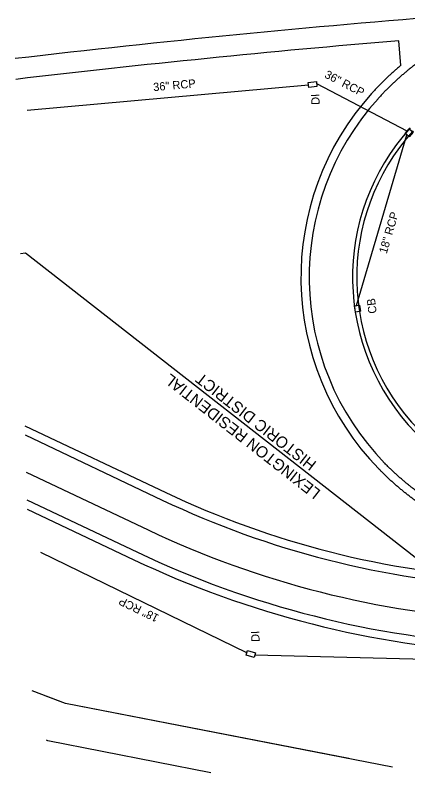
# Model space of a CAD drawing. Extents: x 1627482 to 1629573, y 760826 to 766301.
# Drawn here: x 1628073.9 to 1628264, y 760901.6 to 761268.5 of the extents above; entities that cross this region are included whole.
import ezdxf

# ---------------------------------------------------------------- set-up
doc = ezdxf.new("R2010")
doc.units = 0
for name, color, linetype in [('Exist Boundary City Limits', 7, 'Continuous'), ('Exist Boundary City Limits Text', 7, 'Continuous'), ('Exist Other Culture Fence Line', 7, 'Continuous'), ('Exist Right of Way Easement Line', 7, 'Continuous'), ('Exist Right of Way Line', 7, 'Continuous'), ('Exist Roads Curbs', 7, 'Continuous'), ('Exist Roads EOP', 7, 'Continuous'), ('Exist Roads EOT', 7, 'Continuous'), ('Exist Structure Minor Drop Inlet', 7, 'Continuous'), ('Exist Structure Minor Drop Inlet Text', 7, 'Continuous'), ('Exist Structure Minor Pipes RCP 18 Inch', 7, 'Continuous'), ('Exist Structure Minor Pipes RCP 18 Inch Text', 7, 'Continuous'), ('Exist Structure Minor Pipes RCP 36 Inch', 7, 'Continuous'), ('Exist Structure Minor Pipes RCP 36 Inch Text', 7, 'Continuous')]:
    doc.layers.add(name, color=color, linetype=linetype)

msp = doc.modelspace()

# ---------------------------------------------------------------- linework, layer by layer
at = {"layer": 'Exist Boundary City Limits'}
for p, q in [((1628076.46, 761153.01), (1628078.93, 761153.34)), ((1628078.93, 761153.34), (1628386.99, 760912.48))]:
    msp.add_line(p, q, dxfattribs=at)
at = {"layer": 'Exist Other Culture Fence Line'}
for p, q in [((1628098.34, 760935.21), (1628082.11, 760941.22)), ((1628235.37, 760908.44), (1628098.34, 760935.21))]:
    msp.add_line(p, q, dxfattribs=at)
at = {"layer": 'Exist Right of Way Easement Line'}
for p, q in [((1628089.76, 760917.15), (1628089.09, 760917.39)), ((1628168.63, 760901.57), (1628089.76, 760917.15))]:
    msp.add_line(p, q, dxfattribs=at)
at = {"layer": 'Exist Right of Way Line'}
for p, q in [((1628098.34, 760935.21), (1628088.43, 760938.88)), ((1628256.58, 760904.29), (1628098.34, 760935.21))]:
    msp.add_line(p, q, dxfattribs=at)
at = {"layer": 'Exist Roads Curbs'}
msp.add_arc((1628345.22, 761141.48), 106, 137.9556, 224.1998, dxfattribs=at)
at = {"layer": 'Exist Roads EOP'}
for p, q in [((1628260.56, 761244.1), (1628259.55, 761256.07)), ((1628078.68, 761069.66), (1628146.83, 761037.28)), ((1628078.8, 761065.17), (1628145.11, 761033.67)), ((1628079.64, 761033.77), (1628133.1, 761008.38)), ((1628079.76, 761029.29), (1628131.38, 761004.76))]:
    msp.add_line(p, q, dxfattribs=at)
for centre, radius, start, end in [((1628734.41, 755622.04), 5664, 94.51725, 96.69644), ((1628734.41, 755622.04), 5654, 94.81774, 96.70561), ((1628345.22, 761141.48), 133, 137.8775, 224.1998), ((1628345.22, 761141.48), 129, 137.8775, 224.1998), ((1628345.22, 761141.48), 108, 137.8775, 224.1998), ((1628333.92, 761431.1), 436, 244.5899, 266.8735), ((1628333.92, 761431.1), 440, 244.5899, 266.8735), ((1628333.92, 761431.1), 468, 244.5899, 266.8735), ((1628333.92, 761431.1), 472, 244.5899, 266.8735)]:
    msp.add_arc(centre, radius, start, end, dxfattribs=at)
for points in [[(1628289.11, 761258.47), (1628288.38, 761258.08), (1628287.66, 761257.69), (1628286.94, 761257.29), (1628286.17, 761256.86), (1628285.41, 761256.43), (1628284.65, 761255.99), (1628283.89, 761255.55), (1628283.13, 761255.11), (1628282.38, 761254.66), (1628281.63, 761254.21), (1628280.88, 761253.75), (1628280.13, 761253.29), (1628279.38, 761252.82), (1628278.64, 761252.35), (1628277.9, 761251.88), (1628277.16, 761251.4), (1628276.43, 761250.92), (1628275.7, 761250.43), (1628274.96, 761249.94), (1628274.24, 761249.44), (1628273.51, 761248.94), (1628272.79, 761248.44), (1628272.07, 761247.93), (1628271.35, 761247.41), (1628270.64, 761246.9), (1628269.93, 761246.38), (1628269.22, 761245.85), (1628268.51, 761245.32), (1628267.81, 761244.78), (1628267.11, 761244.24), (1628266.41, 761243.7), (1628265.72, 761243.15), (1628265.03, 761242.6), (1628264.34, 761242.04), (1628263.66, 761241.48), (1628262.98, 761240.91), (1628262.3, 761240.34), (1628261.63, 761239.77), (1628260.96, 761239.18), (1628260.29, 761238.6), (1628259.63, 761238.01), (1628258.97, 761237.42), (1628258.31, 761236.82), (1628257.66, 761236.22), (1628257.01, 761235.61), (1628256.37, 761235.01), (1628255.73, 761234.39), (1628255.09, 761233.77), (1628254.46, 761233.15), (1628253.83, 761232.52), (1628253.21, 761231.89), (1628252.58, 761231.25), (1628251.96, 761230.62), (1628251.36, 761229.96), (1628250.77, 761229.33), (1628250.19, 761228.7), (1628249.61, 761228.07)], [(1628260.56, 761244.1), (1628260.51, 761244.06), (1628260.46, 761244.02), (1628260.41, 761243.98), (1628259.71, 761243.39), (1628259.02, 761242.8), (1628258.33, 761242.2), (1628257.64, 761241.6), (1628256.96, 761241), (1628256.29, 761240.39), (1628255.61, 761239.77), (1628254.94, 761239.15), (1628254.27, 761238.53), (1628253.61, 761237.9), (1628252.95, 761237.27), (1628252.29, 761236.63), (1628251.64, 761235.99), (1628250.99, 761235.34), (1628250.35, 761234.69), (1628249.71, 761234.03), (1628249.07, 761233.38), (1628248.44, 761232.71), (1628247.85, 761232.06), (1628247.26, 761231.42), (1628246.67, 761230.78)], [(1628346.53, 761001.24), (1628345.84, 761001.37), (1628345.15, 761001.5), (1628344.46, 761001.64), (1628343.61, 761001.8), (1628342.76, 761001.98), (1628341.9, 761002.15), (1628341.05, 761002.33), (1628340.2, 761002.51), (1628339.34, 761002.7), (1628338.49, 761002.88), (1628337.64, 761003.07), (1628336.79, 761003.27), (1628335.94, 761003.46), (1628335.08, 761003.66), (1628334.23, 761003.86), (1628333.38, 761004.07), (1628332.53, 761004.28), (1628331.68, 761004.49), (1628330.83, 761004.7), (1628329.98, 761004.92), (1628329.14, 761005.14), (1628328.29, 761005.36), (1628327.44, 761005.59), (1628326.59, 761005.83), (1628325.74, 761006.06), (1628324.9, 761006.3), (1628324.05, 761006.54), (1628323.21, 761006.78), (1628322.36, 761007.03), (1628321.52, 761007.28), (1628320.67, 761007.54), (1628319.83, 761007.79), (1628318.99, 761008.06), (1628318.15, 761008.32), (1628317.31, 761008.59), (1628316.47, 761008.87), (1628315.63, 761009.14), (1628314.79, 761009.42), (1628313.95, 761009.71), (1628313.11, 761009.99), (1628312.28, 761010.28), (1628311.44, 761010.58), (1628310.61, 761010.88), (1628309.78, 761011.18), (1628308.94, 761011.49), (1628308.11, 761011.8), (1628307.28, 761012.11), (1628306.45, 761012.43), (1628305.63, 761012.75), (1628304.8, 761013.08), (1628303.97, 761013.41), (1628303.15, 761013.74), (1628302.32, 761014.08), (1628301.5, 761014.43), (1628300.68, 761014.77), (1628299.86, 761015.12), (1628299.05, 761015.48), (1628298.23, 761015.83), (1628297.41, 761016.2), (1628296.6, 761016.57), (1628295.78, 761016.93), (1628294.97, 761017.31), (1628294.17, 761017.69), (1628293.36, 761018.07), (1628292.55, 761018.46), (1628291.75, 761018.86), (1628290.94, 761019.25), (1628290.14, 761019.65), (1628289.34, 761020.06), (1628288.54, 761020.47), (1628287.75, 761020.88), (1628286.95, 761021.3), (1628286.16, 761021.72), (1628285.37, 761022.15), (1628284.58, 761022.58), (1628283.79, 761023.02), (1628283.01, 761023.46), (1628282.23, 761023.91), (1628281.45, 761024.35), (1628280.67, 761024.81), (1628279.89, 761025.27), (1628279.12, 761025.73), (1628278.35, 761026.2), (1628277.58, 761026.67), (1628276.81, 761027.15), (1628276.05, 761027.63), (1628275.29, 761028.12), (1628274.53, 761028.61), (1628273.77, 761029.1), (1628273.02, 761029.6), (1628272.26, 761030.11), (1628271.51, 761030.61), (1628270.77, 761031.13), (1628270.02, 761031.65), (1628269.28, 761032.17), (1628268.55, 761032.7), (1628267.81, 761033.23), (1628267.08, 761033.77), (1628266.35, 761034.31), (1628265.62, 761034.86), (1628264.9, 761035.41), (1628264.18, 761035.97), (1628263.46, 761036.53), (1628262.75, 761037.09), (1628262.04, 761037.67), (1628261.33, 761038.24), (1628260.63, 761038.82), (1628259.93, 761039.41), (1628259.23, 761040), (1628258.54, 761040.59), (1628257.85, 761041.19), (1628257.16, 761041.79), (1628256.48, 761042.4), (1628255.8, 761043.02), (1628255.13, 761043.63), (1628254.46, 761044.26), (1628253.79, 761044.89), (1628253.13, 761045.52), (1628252.46, 761046.15), (1628251.81, 761046.8), (1628251.2, 761047.42), (1628250.58, 761048.04), (1628249.97, 761048.66)], [(1628346.75, 761005.27), (1628346.25, 761005.36), (1628345.74, 761005.46), (1628345.24, 761005.56), (1628344.4, 761005.73), (1628343.56, 761005.9), (1628342.72, 761006.07), (1628341.87, 761006.24), (1628341.03, 761006.42), (1628340.2, 761006.61), (1628339.36, 761006.79), (1628338.52, 761006.98), (1628337.68, 761007.17), (1628336.84, 761007.36), (1628336, 761007.55), (1628335.17, 761007.75), (1628334.33, 761007.95), (1628333.49, 761008.16), (1628332.66, 761008.37), (1628331.82, 761008.58), (1628330.98, 761008.79), (1628330.15, 761009.01), (1628329.32, 761009.23), (1628328.48, 761009.45), (1628327.65, 761009.68), (1628326.82, 761009.91), (1628325.99, 761010.14), (1628325.16, 761010.38), (1628324.33, 761010.62), (1628323.5, 761010.87), (1628322.67, 761011.11), (1628321.84, 761011.36), (1628321.01, 761011.62), (1628320.19, 761011.87), (1628319.36, 761012.13), (1628318.53, 761012.4), (1628317.71, 761012.67), (1628316.89, 761012.94), (1628316.06, 761013.21), (1628315.24, 761013.49), (1628314.42, 761013.77), (1628313.6, 761014.06), (1628312.79, 761014.35), (1628311.97, 761014.64), (1628311.15, 761014.94), (1628310.34, 761015.24), (1628309.52, 761015.54), (1628308.71, 761015.85), (1628307.9, 761016.16), (1628307.08, 761016.48), (1628306.28, 761016.8), (1628305.47, 761017.12), (1628304.66, 761017.45), (1628303.85, 761017.78), (1628303.05, 761018.11), (1628302.25, 761018.45), (1628301.44, 761018.79), (1628300.64, 761019.14), (1628299.84, 761019.49), (1628299.05, 761019.85), (1628298.25, 761020.21), (1628297.46, 761020.57), (1628296.66, 761020.94), (1628295.87, 761021.31), (1628295.08, 761021.68), (1628294.29, 761022.06), (1628293.51, 761022.45), (1628292.72, 761022.83), (1628291.94, 761023.22), (1628291.16, 761023.62), (1628290.38, 761024.02), (1628289.6, 761024.42), (1628288.83, 761024.83), (1628288.05, 761025.25), (1628287.28, 761025.66), (1628286.51, 761026.09), (1628285.74, 761026.51), (1628284.98, 761026.94), (1628284.22, 761027.38), (1628283.45, 761027.81), (1628282.7, 761028.26), (1628281.94, 761028.71), (1628281.18, 761029.16), (1628280.43, 761029.61), (1628279.68, 761030.07), (1628278.93, 761030.54), (1628278.19, 761031.01), (1628277.45, 761031.48), (1628276.71, 761031.96), (1628275.97, 761032.44), (1628275.24, 761032.93), (1628274.5, 761033.42), (1628273.77, 761033.92), (1628273.05, 761034.42), (1628272.32, 761034.92), (1628271.6, 761035.43), (1628270.88, 761035.95), (1628270.17, 761036.46), (1628269.46, 761036.99), (1628268.75, 761037.52), (1628268.04, 761038.05), (1628267.34, 761038.58), (1628266.64, 761039.13), (1628265.94, 761039.67), (1628265.24, 761040.22), (1628264.56, 761040.78), (1628263.87, 761041.33), (1628263.18, 761041.9), (1628262.5, 761042.47), (1628261.83, 761043.04), (1628261.15, 761043.62), (1628260.48, 761044.2), (1628259.82, 761044.79), (1628259.15, 761045.38), (1628258.5, 761045.98), (1628257.84, 761046.57), (1628257.19, 761047.18), (1628256.54, 761047.79), (1628255.9, 761048.4), (1628255.25, 761049.01), (1628254.62, 761049.65), (1628254.02, 761050.26), (1628253.41, 761050.87), (1628252.81, 761051.48)]]:
    msp.add_open_spline(points, degree=3, dxfattribs=at)
at = {"layer": 'Exist Roads EOT'}
msp.add_line((1628079.28, 761047.23), (1628138.25, 761019.22), dxfattribs=at)
msp.add_arc((1628333.92, 761431.1), 456, 244.5899, 266.8735, dxfattribs=at)
at = {"layer": 'Exist Structure Minor Drop Inlet'}
for p, q in [((1628217.72, 761236.03), (1628217.72, 761236.03)), ((1628217.72, 761236.03), (1628217.72, 761236.03)), ((1628215.88, 761234.63), (1628215.88, 761234.63)), ((1628215.88, 761234.63), (1628215.88, 761234.63)), ((1628217.86, 761234.88), (1628217.86, 761234.88)), ((1628217.86, 761234.88), (1628217.86, 761234.88)), ((1628218.01, 761233.72), (1628218.01, 761233.72)), ((1628218.01, 761233.72), (1628218.01, 761233.72)), ((1628219.85, 761235.12), (1628219.85, 761235.12)), ((1628219.85, 761235.12), (1628219.85, 761235.12)), ((1628263.48, 761210.53), (1628263.48, 761210.53)), ((1628263.48, 761210.53), (1628263.48, 761210.53)), ((1628263.7, 761212.31), (1628263.7, 761212.31)), ((1628263.7, 761212.31), (1628263.7, 761212.31)), ((1628238.35, 761126.19), (1628238.35, 761126.19)), ((1628238.35, 761126.19), (1628238.35, 761126.19)), ((1628239.12, 761127.82), (1628239.12, 761127.82)), ((1628239.12, 761127.82), (1628239.12, 761127.82)), ((1628239.3, 761126.33), (1628239.3, 761126.33)), ((1628239.3, 761126.33), (1628239.3, 761126.33)), ((1628240.83, 761126.54), (1628240.83, 761126.54)), ((1628240.83, 761126.54), (1628240.83, 761126.54)), ((1628239.55, 761124.86), (1628239.55, 761124.86)), ((1628239.55, 761124.86), (1628239.55, 761124.86)), ((1628186.01, 760959.68), (1628186.01, 760959.68)), ((1628186.01, 760959.68), (1628186.01, 760959.68)), ((1628187.62, 760958.02), (1628187.62, 760958.02)), ((1628187.62, 760958.02), (1628187.62, 760958.02)), ((1628187.94, 760959.14), (1628187.94, 760959.14)), ((1628187.94, 760959.14), (1628187.94, 760959.14)), ((1628188.25, 760960.26), (1628188.25, 760960.26)), ((1628188.25, 760960.26), (1628188.25, 760960.26)), ((1628189.86, 760958.6), (1628189.86, 760958.6)), ((1628189.86, 760958.6), (1628189.86, 760958.6))]:
    msp.add_line(p, q, dxfattribs=at)
for points in [[(1628219.99, 761233.96), (1628216.02, 761233.47), (1628215.74, 761235.79), (1628219.71, 761236.28), (1628219.99, 761233.96), (1628219.99, 761233.96)], [(1628266.19, 761212.13), (1628264.23, 761209.87), (1628262.72, 761211.18), (1628264.68, 761213.44), (1628266.57, 761211.8), (1628264.6, 761209.54), (1628264.23, 761209.87)], [(1628240.12, 761127.96), (1628240.55, 761124.99), (1628238.57, 761124.71), (1628238.14, 761127.68), (1628240.62, 761128.03), (1628241.04, 761125.06), (1628240.55, 761124.99)], [(1628186.32, 760960.8), (1628190.18, 760959.73), (1628189.55, 760957.48), (1628185.7, 760958.55), (1628186.32, 760960.8), (1628186.32, 760960.8)]]:
    msp.add_lwpolyline(points, dxfattribs=at)
at = {"layer": 'Exist Structure Minor Pipes RCP 18 Inch'}
for p, q in [((1628239.12, 761127.82), (1628263.48, 761210.53)), ((1628186.01, 760959.68), (1628086.29, 761008.23)), ((1628404.39, 760953.05), (1628189.86, 760958.6))]:
    msp.add_line(p, q, dxfattribs=at)
at = {"layer": 'Exist Structure Minor Pipes RCP 36 Inch'}
for p, q in [((1628215.88, 761234.63), (1628079.67, 761222.21)), ((1628263.7, 761212.31), (1628219.85, 761235.12))]:
    msp.add_line(p, q, dxfattribs=at)

# ---------------------------------------------------------------- texts
at = {"layer": 'Exist Boundary City Limits Text'}
for s, p in [('LEXINGTON RESIDENTIAL ', (1628222.14, 761038.04)), ('HISTORIC DISTRICT', (1628220.14, 761051.82))]:
    msp.add_text(s, height=5.5, rotation=141.987, dxfattribs=at).set_placement(p)
at = {"layer": 'Exist Structure Minor Drop Inlet Text'}
for s, rotation, p in [('DI', 92.2582, (1628221.33, 761225.09)), ('CB', 96.8349, (1628248.91, 761124.17)), ('DI', 92.2582, (1628192.25, 760965.05))]:
    msp.add_text(s, height=4, rotation=rotation, dxfattribs=at).set_placement(p)
at = {"layer": 'Exist Structure Minor Pipes RCP 18 Inch Text'}
for rotation, p in [(73.5939, (1628253.73, 761152.7)), (154.0407, (1628143.89, 760977.87))]:
    msp.add_text('18" RCP', height=4, rotation=rotation, dxfattribs=at).set_placement(p)
at = {"layer": 'Exist Structure Minor Pipes RCP 36 Inch Text'}
for rotation, p in [(332.5216, (1628223.31, 761238.44)), (5.2126, (1628140.91, 761231.61))]:
    msp.add_text('36" RCP', height=4, rotation=rotation, dxfattribs=at).set_placement(p)

doc.saveas('drawing.dxf')
